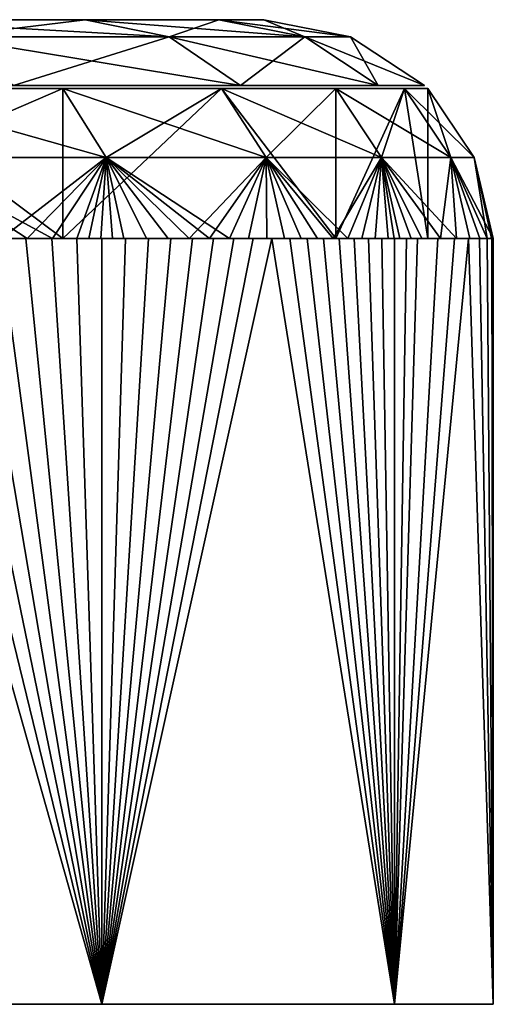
# Model space of a CAD drawing. Extents: x 0 to 200, y 18 to 95.
# Tile 370 of 491: x 197.63 to 199.8, y 17.73 to 22.23. Entities that reach past the tile are written whole.
import ezdxf

# ---------------------------------------------------------------- set-up
doc = ezdxf.new("R2010")
doc.units = 0

msp = doc.modelspace()

# ---------------------------------------------------------------- linework, layer by layer
for points in [[(189.113602, 22.227015, 41.514389), (197.933914, 22.227015, 39.801285), (196.92691, 22.227015, 36.834732)], [(189.113602, 22.227015, 41.514389), (198.545105, 22.227015, 42.873898), (197.933914, 22.227015, 39.801285)], [(189.759705, 22.227015, 44.901428), (198.545105, 22.227015, 42.873898), (189.113602, 22.227015, 41.514389)], [(189.113602, 22.227015, 50.485611), (197.933914, 22.227015, 52.198715), (189.759705, 22.227015, 47.098572)], [(196.92691, 22.227015, 55.165268), (197.933914, 22.227015, 52.198715), (189.113602, 22.227015, 50.485611)], [(189.759705, 22.227015, 44.901428), (198.75, 22.227015, 46), (198.545105, 22.227015, 42.873898)], [(189.799988, 22.227015, 46), (198.75, 22.227015, 46), (189.759705, 22.227015, 44.901428)], [(189.759705, 22.227015, 47.098572), (198.545105, 22.227015, 49.126102), (189.799988, 22.227015, 46)], [(197.933914, 22.227015, 52.198715), (198.545105, 22.227015, 49.126102), (189.759705, 22.227015, 47.098572)], [(198.545105, 22.227015, 49.126102), (198.75, 22.227015, 46), (189.799988, 22.227015, 46)], [(196.92691, 22.227015, 36.834732), (197.933914, 22.227015, 39.801285), (197.293564, 22.149126, 36.682858)], [(197.933914, 22.227015, 52.198715), (196.92691, 22.227015, 55.165268), (198.317261, 22.149126, 52.301434)], [(196.92691, 22.227015, 55.165268), (197.293564, 22.149126, 55.317142), (198.317261, 22.149126, 52.301434)], [(197.933914, 22.227015, 39.801285), (198.317261, 22.149126, 39.698566), (197.293564, 22.149126, 36.682858)], [(197.933914, 22.227015, 39.801285), (198.545105, 22.227015, 42.873898), (198.317261, 22.149126, 39.698566)], [(198.545105, 22.227015, 49.126102), (197.933914, 22.227015, 52.198715), (198.938568, 22.149126, 49.177902)], [(197.933914, 22.227015, 52.198715), (198.317261, 22.149126, 52.301434), (198.938568, 22.149126, 49.177902)], [(198.545105, 22.227015, 42.873898), (198.938568, 22.149126, 42.822098), (198.317261, 22.149126, 39.698566)], [(198.545105, 22.227015, 42.873898), (198.75, 22.227015, 46), (198.938568, 22.149126, 42.822098)], [(198.75, 22.227015, 46), (198.545105, 22.227015, 49.126102), (199.146851, 22.149126, 46)], [(198.545105, 22.227015, 49.126102), (198.938568, 22.149126, 49.177902), (199.146851, 22.149126, 46)], [(198.75, 22.227015, 46), (199.146851, 22.149126, 46), (198.938568, 22.149126, 42.822098)], [(197.293564, 22.149126, 36.682858), (198.317261, 22.149126, 39.698566), (197.60582, 21.927015, 36.553516)], [(198.317261, 22.149126, 52.301434), (197.293564, 22.149126, 55.317142), (198.643723, 21.927015, 52.388908)], [(197.293564, 22.149126, 55.317142), (197.60582, 21.927015, 55.446484), (198.643723, 21.927015, 52.388908)], [(198.317261, 22.149126, 39.698566), (198.643723, 21.927015, 39.611092), (197.60582, 21.927015, 36.553516)], [(198.317261, 22.149126, 39.698566), (198.938568, 22.149126, 42.822098), (198.643723, 21.927015, 39.611092)], [(198.938568, 22.149126, 49.177902), (198.317261, 22.149126, 52.301434), (199.273666, 21.927015, 49.222019)], [(198.317261, 22.149126, 52.301434), (198.643723, 21.927015, 52.388908), (199.273666, 21.927015, 49.222019)], [(198.938568, 22.149126, 42.822098), (199.273666, 21.927015, 42.777981), (198.643723, 21.927015, 39.611092)], [(198.938568, 22.149126, 42.822098), (199.146851, 22.149126, 46), (199.273666, 21.927015, 42.777981)], [(199.146851, 22.149126, 46), (198.938568, 22.149126, 49.177902), (199.484833, 21.927015, 46)], [(198.938568, 22.149126, 49.177902), (199.273666, 21.927015, 49.222019), (199.484833, 21.927015, 46)], [(199.146851, 22.149126, 46), (199.484833, 21.927015, 46), (199.273666, 21.927015, 42.777981)], [(198.643723, 21.927015, 39.611092), (185.258469, 21.927015, 42.929115), (197.60582, 21.927015, 36.553516)], [(199.273666, 21.927015, 42.777981), (185.258469, 21.927015, 42.929115), (198.643723, 21.927015, 39.611092)], [(185.699997, 21.927015, 46), (185.258469, 21.927015, 42.929115), (199.273666, 21.927015, 42.777981)], [(199.273666, 21.927015, 49.222019), (185.258469, 21.927015, 49.070885), (185.699997, 21.927015, 46)], [(198.643723, 21.927015, 52.388908), (197.60582, 21.927015, 55.446484), (185.258469, 21.927015, 49.070885)], [(199.273666, 21.927015, 49.222019), (198.643723, 21.927015, 52.388908), (185.258469, 21.927015, 49.070885)], [(199.484833, 21.927015, 46), (185.699997, 21.927015, 46), (199.273666, 21.927015, 42.777981)], [(199.273666, 21.927015, 49.222019), (185.699997, 21.927015, 46), (199.484833, 21.927015, 46)], [(197.832062, 21.227015, 37.077332), (196.910522, 21.911861, 34.990261), (195.800354, 21.227015, 32.997128)], [(195.800354, 21.227015, 59.002876), (196.910522, 21.911861, 57.009739), (197.832062, 21.227015, 54.922668)], [(197.832062, 21.911861, 37.077332), (196.910522, 21.911861, 34.990261), (197.832062, 21.227015, 37.077332)], [(196.910522, 21.911861, 57.009739), (197.832062, 21.911861, 54.922668), (197.832062, 21.227015, 54.922668)], [(196.910522, 21.911861, 34.990261), (197.832062, 21.911861, 37.077332), (197.100647, 21.596918, 34.895596)], [(197.832062, 21.911861, 54.922668), (196.910522, 21.911861, 57.009739), (198.030106, 21.596918, 54.99939)], [(196.910522, 21.911861, 57.009739), (197.100647, 21.596918, 57.104404), (198.030106, 21.596918, 54.99939)], [(197.832062, 21.911861, 37.077332), (198.030106, 21.596918, 37.00061), (197.100647, 21.596918, 34.895596)], [(199.079437, 21.227015, 41.461388), (198.557083, 21.911861, 39.240524), (197.832062, 21.227015, 37.077332)], [(198.557083, 21.911861, 39.240524), (197.832062, 21.911861, 37.077332), (197.832062, 21.227015, 37.077332)], [(197.832062, 21.227015, 54.922668), (198.557083, 21.911861, 52.759476), (199.079437, 21.227015, 50.538612)], [(197.832062, 21.911861, 54.922668), (198.557083, 21.911861, 52.759476), (197.832062, 21.227015, 54.922668)], [(197.832062, 21.911861, 37.077332), (198.557083, 21.911861, 39.240524), (198.030106, 21.596918, 37.00061)], [(198.557083, 21.911861, 52.759476), (197.832062, 21.911861, 54.922668), (198.761368, 21.596918, 52.817596)], [(197.832062, 21.911861, 54.922668), (198.030106, 21.596918, 54.99939), (198.761368, 21.596918, 52.817596)], [(198.557083, 21.911861, 39.240524), (198.761368, 21.596918, 39.182404), (198.030106, 21.596918, 37.00061)], [(199.079437, 21.911861, 41.461388), (198.557083, 21.911861, 39.240524), (199.079437, 21.227015, 41.461388)], [(198.557083, 21.911861, 52.759476), (199.079437, 21.911861, 50.538612), (199.079437, 21.227015, 50.538612)], [(198.557083, 21.911861, 39.240524), (199.079437, 21.911861, 41.461388), (198.761368, 21.596918, 39.182404)], [(199.079437, 21.911861, 50.538612), (198.557083, 21.911861, 52.759476), (199.288193, 21.596918, 50.577641)], [(198.557083, 21.911861, 52.759476), (198.761368, 21.596918, 52.817596), (199.288193, 21.596918, 50.577641)], [(199.079437, 21.911861, 41.461388), (199.288193, 21.596918, 41.422363), (198.761368, 21.596918, 39.182404)], [(199.5, 21.227015, 46), (199.394623, 21.911861, 43.72097), (199.079437, 21.227015, 41.461388)], [(199.394623, 21.911861, 43.72097), (199.079437, 21.911861, 41.461388), (199.079437, 21.227015, 41.461388)], [(199.079437, 21.227015, 50.538612), (199.394623, 21.911861, 48.27903), (199.5, 21.227015, 46)], [(199.079437, 21.911861, 50.538612), (199.394623, 21.911861, 48.27903), (199.079437, 21.227015, 50.538612)], [(199.079437, 21.911861, 41.461388), (199.394623, 21.911861, 43.72097), (199.288193, 21.596918, 41.422363)], [(199.394623, 21.911861, 48.27903), (199.079437, 21.911861, 50.538612), (199.60611, 21.596918, 48.298626)], [(199.079437, 21.911861, 50.538612), (199.288193, 21.596918, 50.577641), (199.60611, 21.596918, 48.298626)], [(199.394623, 21.911861, 43.72097), (199.60611, 21.596918, 43.701374), (199.288193, 21.596918, 41.422363)], [(199.5, 21.911861, 46), (199.394623, 21.911861, 43.72097), (199.5, 21.227015, 46)], [(199.394623, 21.911861, 48.27903), (199.5, 21.911861, 46), (199.5, 21.227015, 46)], [(199.394623, 21.911861, 43.72097), (199.5, 21.911861, 46), (199.60611, 21.596918, 43.701374)], [(199.5, 21.911861, 46), (199.394623, 21.911861, 48.27903), (199.712372, 21.596918, 46)], [(199.394623, 21.911861, 48.27903), (199.60611, 21.596918, 48.298626), (199.712372, 21.596918, 46)], [(199.5, 21.911861, 46), (199.712372, 21.596918, 46), (199.60611, 21.596918, 43.701374)], [(197.100647, 21.596918, 34.895596), (197.668747, 21.227015, 35.902458), (197.550598, 21.227015, 35.639004)], [(197.100647, 21.596918, 34.895596), (197.783844, 21.227015, 36.167259), (197.668747, 21.227015, 35.902458)], [(197.100647, 21.596918, 34.895596), (198.030106, 21.596918, 37.00061), (197.783844, 21.227015, 36.167259)], [(198.030106, 21.596918, 54.99939), (197.100647, 21.596918, 57.104404), (197.550598, 21.227015, 56.361)], [(198.030106, 21.596918, 54.99939), (197.550598, 21.227015, 56.361), (197.668747, 21.227015, 56.097546)], [(198.030106, 21.596918, 54.99939), (197.668747, 21.227015, 56.097546), (197.783844, 21.227015, 55.832745)], [(198.030106, 21.596918, 37.00061), (197.895874, 21.227015, 36.433369), (197.783844, 21.227015, 36.167259)], [(198.030106, 21.596918, 54.99939), (197.783844, 21.227015, 55.832745), (197.895874, 21.227015, 55.566631)], [(198.030106, 21.596918, 37.00061), (197.950745, 21.227015, 36.566906), (197.895874, 21.227015, 36.433369)], [(198.030106, 21.596918, 54.99939), (197.895874, 21.227015, 55.566631), (198.004837, 21.227015, 55.29924)], [(198.030106, 21.596918, 37.00061), (198.004837, 21.227015, 36.70076), (197.950745, 21.227015, 36.566906)], [(198.030106, 21.596918, 37.00061), (198.110687, 21.227015, 36.969387), (198.004837, 21.227015, 36.70076)], [(198.030106, 21.596918, 54.99939), (198.004837, 21.227015, 55.29924), (198.058151, 21.227015, 55.165081)], [(198.030106, 21.596918, 37.00061), (198.21344, 21.227015, 37.239223), (198.110687, 21.227015, 36.969387)], [(198.030106, 21.596918, 37.00061), (198.313065, 21.227015, 37.510227), (198.21344, 21.227015, 37.239223)], [(198.030106, 21.596918, 37.00061), (198.409546, 21.227015, 37.78236), (198.313065, 21.227015, 37.510227)], [(198.030106, 21.596918, 37.00061), (198.502884, 21.227015, 38.055592), (198.409546, 21.227015, 37.78236)], [(198.030106, 21.596918, 37.00061), (198.593063, 21.227015, 38.329884), (198.502884, 21.227015, 38.055592)], [(198.030106, 21.596918, 37.00061), (198.761368, 21.596918, 39.182404), (198.593063, 21.227015, 38.329884)], [(198.030106, 21.596918, 54.99939), (198.313065, 21.227015, 54.489773), (198.409546, 21.227015, 54.21764)], [(198.761368, 21.596918, 52.817596), (198.030106, 21.596918, 54.99939), (198.409546, 21.227015, 54.21764)], [(198.030106, 21.596918, 54.99939), (198.21344, 21.227015, 54.760777), (198.313065, 21.227015, 54.489773)], [(198.030106, 21.596918, 54.99939), (198.110687, 21.227015, 55.030613), (198.21344, 21.227015, 54.760777)], [(198.030106, 21.596918, 54.99939), (198.058151, 21.227015, 55.165081), (198.110687, 21.227015, 55.030613)], [(198.761368, 21.596918, 52.817596), (198.409546, 21.227015, 54.21764), (198.502884, 21.227015, 53.944408)], [(198.761368, 21.596918, 52.817596), (198.502884, 21.227015, 53.944408), (198.593063, 21.227015, 53.670116)], [(198.761368, 21.596918, 39.182404), (198.680054, 21.227015, 38.605198), (198.593063, 21.227015, 38.329884)], [(198.761368, 21.596918, 52.817596), (198.593063, 21.227015, 53.670116), (198.680054, 21.227015, 53.394802)], [(198.761368, 21.596918, 39.182404), (198.76387, 21.227015, 38.8815), (198.680054, 21.227015, 38.605198)], [(198.761368, 21.596918, 52.817596), (198.680054, 21.227015, 53.394802), (198.76387, 21.227015, 53.1185)], [(198.761368, 21.596918, 39.182404), (198.844482, 21.227015, 39.158752), (198.76387, 21.227015, 38.8815)], [(198.761368, 21.596918, 39.182404), (198.921906, 21.227015, 39.436916), (198.844482, 21.227015, 39.158752)], [(198.761368, 21.596918, 39.182404), (198.996094, 21.227015, 39.715954), (198.921906, 21.227015, 39.436916)], [(198.761368, 21.596918, 39.182404), (199.067062, 21.227015, 39.995831), (198.996094, 21.227015, 39.715954)], [(198.761368, 21.596918, 39.182404), (199.134781, 21.227015, 40.276508), (199.067062, 21.227015, 39.995831)], [(198.761368, 21.596918, 39.182404), (199.288193, 21.596918, 41.422363), (199.134781, 21.227015, 40.276508)], [(198.761368, 21.596918, 52.817596), (198.996094, 21.227015, 52.284046), (199.067062, 21.227015, 52.004169)], [(199.288193, 21.596918, 50.577641), (198.761368, 21.596918, 52.817596), (199.067062, 21.227015, 52.004169)], [(198.761368, 21.596918, 52.817596), (198.921906, 21.227015, 52.563087), (198.996094, 21.227015, 52.284046)], [(198.761368, 21.596918, 52.817596), (198.844482, 21.227015, 52.841248), (198.921906, 21.227015, 52.563087)], [(198.761368, 21.596918, 52.817596), (198.76387, 21.227015, 53.1185), (198.844482, 21.227015, 52.841248)], [(199.288193, 21.596918, 50.577641), (199.067062, 21.227015, 52.004169), (199.134781, 21.227015, 51.723492)], [(199.288193, 21.596918, 41.422363), (199.199265, 21.227015, 40.557949), (199.134781, 21.227015, 40.276508)], [(199.288193, 21.596918, 50.577641), (199.134781, 21.227015, 51.723492), (199.199265, 21.227015, 51.442051)], [(199.288193, 21.596918, 41.422363), (199.260498, 21.227015, 40.840118), (199.199265, 21.227015, 40.557949)], [(199.288193, 21.596918, 50.577641), (199.199265, 21.227015, 51.442051), (199.260498, 21.227015, 51.159882)], [(199.288193, 21.596918, 41.422363), (199.318451, 21.227015, 41.122974), (199.260498, 21.227015, 40.840118)], [(199.288193, 21.596918, 50.577641), (199.260498, 21.227015, 51.159882), (199.318451, 21.227015, 50.877026)], [(199.288193, 21.596918, 41.422363), (199.346207, 21.227015, 41.264648), (199.318451, 21.227015, 41.122974)], [(199.288193, 21.596918, 41.422363), (199.373154, 21.227015, 41.406483), (199.346207, 21.227015, 41.264648)], [(199.288193, 21.596918, 41.422363), (199.424561, 21.227015, 41.690601), (199.373154, 21.227015, 41.406483)], [(199.288193, 21.596918, 41.422363), (199.472702, 21.227015, 41.975296), (199.424561, 21.227015, 41.690601)], [(199.288193, 21.596918, 41.422363), (199.559067, 21.227015, 42.546257), (199.472702, 21.227015, 41.975296)], [(199.288193, 21.596918, 41.422363), (199.632248, 21.227015, 43.119061), (199.559067, 21.227015, 42.546257)], [(199.288193, 21.596918, 41.422363), (199.60611, 21.596918, 43.701374), (199.632248, 21.227015, 43.119061)], [(199.288193, 21.596918, 50.577641), (199.472702, 21.227015, 50.024704), (199.559067, 21.227015, 49.453743)], [(199.60611, 21.596918, 48.298626), (199.288193, 21.596918, 50.577641), (199.559067, 21.227015, 49.453743)], [(199.288193, 21.596918, 50.577641), (199.373154, 21.227015, 50.593517), (199.472702, 21.227015, 50.024704)], [(199.288193, 21.596918, 50.577641), (199.346207, 21.227015, 50.735352), (199.373154, 21.227015, 50.593517)], [(199.288193, 21.596918, 50.577641), (199.318451, 21.227015, 50.877026), (199.346207, 21.227015, 50.735352)], [(199.60611, 21.596918, 48.298626), (199.559067, 21.227015, 49.453743), (199.632248, 21.227015, 48.880939)], [(199.60611, 21.596918, 43.701374), (199.692169, 21.227015, 43.693401), (199.632248, 21.227015, 43.119061)], [(199.60611, 21.596918, 43.701374), (199.7388, 21.227015, 44.268974), (199.692169, 21.227015, 43.693401)], [(199.60611, 21.596918, 43.701374), (199.772125, 21.227015, 44.84547), (199.7388, 21.227015, 44.268974)], [(199.60611, 21.596918, 43.701374), (199.712372, 21.596918, 46), (199.772125, 21.227015, 44.84547)], [(199.712372, 21.596918, 46), (199.60611, 21.596918, 48.298626), (199.798798, 21.227015, 46)], [(199.60611, 21.596918, 48.298626), (199.692169, 21.227015, 48.306599), (199.798798, 21.227015, 46)], [(199.60611, 21.596918, 48.298626), (199.632248, 21.227015, 48.880939), (199.692169, 21.227015, 48.306599)], [(199.712372, 21.596918, 46), (199.79213, 21.227015, 45.422581), (199.772125, 21.227015, 44.84547)], [(199.712372, 21.596918, 46), (199.797134, 21.227015, 45.711269), (199.79213, 21.227015, 45.422581)], [(199.712372, 21.596918, 46), (199.798386, 21.227015, 45.855633), (199.797134, 21.227015, 45.711269)], [(199.712372, 21.596918, 46), (199.798798, 21.227015, 46), (199.798386, 21.227015, 45.855633)], [(183.96965, 21.227015, 40.107014), (197.832062, 21.227015, 37.077332), (195.800354, 21.227015, 32.997128)], [(183.96965, 21.227015, 40.107014), (185.258469, 21.227015, 42.929115), (197.832062, 21.227015, 37.077332)], [(185.258469, 21.227015, 42.929115), (199.079437, 21.227015, 41.461388), (197.832062, 21.227015, 37.077332)], [(185.258469, 21.227015, 42.929115), (185.699997, 21.227015, 46), (199.079437, 21.227015, 41.461388)], [(185.258469, 21.227015, 49.070885), (199.079437, 21.227015, 50.538612), (185.699997, 21.227015, 46)], [(195.800354, 21.227015, 59.002876), (197.832062, 21.227015, 54.922668), (185.258469, 21.227015, 49.070885)], [(197.832062, 21.227015, 54.922668), (199.079437, 21.227015, 50.538612), (185.258469, 21.227015, 49.070885)], [(185.699997, 21.227015, 46), (199.5, 21.227015, 46), (199.079437, 21.227015, 41.461388)], [(199.079437, 21.227015, 50.538612), (199.5, 21.227015, 46), (185.699997, 21.227015, 46)], [(197.020874, 21.227015, 34.544338), (198.009186, 17.727016, 36.708439), (195.831329, 17.727016, 32.483978)], [(197.020874, 21.227015, 57.455662), (195.831329, 17.727016, 59.516022), (198.009186, 17.727016, 55.291561)], [(197.020874, 21.227015, 34.544338), (197.155624, 21.227015, 34.80957), (198.009186, 17.727016, 36.708439)], [(197.155624, 21.227015, 57.19043), (197.020874, 21.227015, 57.455662), (198.009186, 17.727016, 55.291561)], [(197.155624, 21.227015, 34.80957), (197.287201, 21.227015, 35.076385), (198.009186, 17.727016, 36.708439)], [(197.287201, 21.227015, 56.923615), (197.155624, 21.227015, 57.19043), (198.009186, 17.727016, 55.291561)], [(197.287201, 21.227015, 35.076385), (197.415604, 21.227015, 35.344753), (198.009186, 17.727016, 36.708439)], [(197.415604, 21.227015, 56.655247), (197.287201, 21.227015, 56.923615), (198.009186, 17.727016, 55.291561)], [(197.415604, 21.227015, 35.344753), (197.540787, 21.227015, 35.614624), (198.009186, 17.727016, 36.708439)], [(197.540787, 21.227015, 56.385376), (197.415604, 21.227015, 56.655247), (198.009186, 17.727016, 55.291561)], [(197.540787, 21.227015, 35.614624), (197.662766, 21.227015, 35.885967), (198.009186, 17.727016, 36.708439)], [(197.662766, 21.227015, 56.114033), (197.540787, 21.227015, 56.385376), (198.009186, 17.727016, 55.291561)], [(197.550598, 21.227015, 35.639004), (197.662766, 21.227015, 35.885967), (197.540787, 21.227015, 35.614624)], [(197.550598, 21.227015, 56.361), (197.540787, 21.227015, 56.385376), (197.662766, 21.227015, 56.114033)], [(197.668747, 21.227015, 35.902458), (197.662766, 21.227015, 35.885967), (197.550598, 21.227015, 35.639004)], [(197.550598, 21.227015, 56.361), (197.662766, 21.227015, 56.114033), (197.668747, 21.227015, 56.097546)], [(197.662766, 21.227015, 35.885967), (197.781494, 21.227015, 36.158745), (198.009186, 17.727016, 36.708439)], [(197.781494, 21.227015, 55.841255), (197.662766, 21.227015, 56.114033), (198.009186, 17.727016, 55.291561)], [(197.668747, 21.227015, 35.902458), (197.781494, 21.227015, 36.158745), (197.662766, 21.227015, 35.885967)], [(197.668747, 21.227015, 56.097546), (197.662766, 21.227015, 56.114033), (197.781494, 21.227015, 55.841255)], [(197.783844, 21.227015, 36.167259), (197.781494, 21.227015, 36.158745), (197.668747, 21.227015, 35.902458)], [(197.668747, 21.227015, 56.097546), (197.781494, 21.227015, 55.841255), (197.783844, 21.227015, 55.832745)], [(197.781494, 21.227015, 36.158745), (197.895874, 21.227015, 36.433369), (198.009186, 17.727016, 36.708439)], [(197.895874, 21.227015, 55.566631), (197.781494, 21.227015, 55.841255), (198.009186, 17.727016, 55.291561)], [(197.783844, 21.227015, 36.167259), (197.895874, 21.227015, 36.433369), (197.781494, 21.227015, 36.158745)], [(197.783844, 21.227015, 55.832745), (197.781494, 21.227015, 55.841255), (197.895874, 21.227015, 55.566631)], [(197.895874, 21.227015, 36.433369), (198.009186, 21.227015, 36.708439), (198.009186, 17.727016, 36.708439)], [(198.009186, 21.227015, 55.291561), (197.895874, 21.227015, 55.566631), (198.009186, 17.727016, 55.291561)], [(197.950745, 21.227015, 36.566906), (198.009186, 21.227015, 36.708439), (197.895874, 21.227015, 36.433369)], [(198.004837, 21.227015, 55.29924), (197.895874, 21.227015, 55.566631), (198.009186, 21.227015, 55.291561)], [(198.004837, 21.227015, 36.70076), (198.009186, 21.227015, 36.708439), (197.950745, 21.227015, 36.566906)], [(198.110687, 21.227015, 36.969387), (198.009186, 21.227015, 36.708439), (198.004837, 21.227015, 36.70076)], [(198.004837, 21.227015, 55.29924), (198.009186, 21.227015, 55.291561), (198.058151, 21.227015, 55.165081)], [(198.009186, 21.227015, 36.708439), (198.118118, 21.227015, 36.985279), (198.009186, 17.727016, 36.708439)], [(198.118118, 21.227015, 36.985279), (198.22374, 21.227015, 37.263393), (198.009186, 17.727016, 36.708439)], [(198.22374, 21.227015, 37.263393), (198.326035, 21.227015, 37.542747), (198.009186, 17.727016, 36.708439)], [(198.326035, 21.227015, 37.542747), (198.425018, 21.227015, 37.823299), (198.009186, 17.727016, 36.708439)], [(198.425018, 21.227015, 37.823299), (198.520645, 21.227015, 38.105011), (198.009186, 17.727016, 36.708439)], [(198.520645, 21.227015, 38.105011), (198.612915, 21.227015, 38.387836), (198.009186, 17.727016, 36.708439)], [(198.612915, 21.227015, 38.387836), (198.701813, 21.227015, 38.671741), (198.009186, 17.727016, 36.708439)], [(198.701813, 21.227015, 38.671741), (198.787323, 21.227015, 38.956688), (198.009186, 17.727016, 36.708439)], [(198.787323, 21.227015, 38.956688), (199.348206, 17.727016, 41.268719), (198.009186, 17.727016, 36.708439)], [(198.787323, 21.227015, 53.043312), (198.009186, 17.727016, 55.291561), (199.348206, 17.727016, 50.731281)], [(198.787323, 21.227015, 53.043312), (198.701813, 21.227015, 53.328259), (198.009186, 17.727016, 55.291561)], [(198.701813, 21.227015, 53.328259), (198.612915, 21.227015, 53.612164), (198.009186, 17.727016, 55.291561)], [(198.612915, 21.227015, 53.612164), (198.520645, 21.227015, 53.894989), (198.009186, 17.727016, 55.291561)], [(198.520645, 21.227015, 53.894989), (198.425018, 21.227015, 54.176701), (198.009186, 17.727016, 55.291561)], [(198.425018, 21.227015, 54.176701), (198.326035, 21.227015, 54.457253), (198.009186, 17.727016, 55.291561)], [(198.326035, 21.227015, 54.457253), (198.22374, 21.227015, 54.736607), (198.009186, 17.727016, 55.291561)], [(198.22374, 21.227015, 54.736607), (198.118118, 21.227015, 55.014721), (198.009186, 17.727016, 55.291561)], [(198.118118, 21.227015, 55.014721), (198.009186, 21.227015, 55.291561), (198.009186, 17.727016, 55.291561)], [(198.110687, 21.227015, 36.969387), (198.118118, 21.227015, 36.985279), (198.009186, 21.227015, 36.708439)], [(198.058151, 21.227015, 55.165081), (198.009186, 21.227015, 55.291561), (198.118118, 21.227015, 55.014721)], [(198.110687, 21.227015, 55.030613), (198.058151, 21.227015, 55.165081), (198.118118, 21.227015, 55.014721)], [(198.21344, 21.227015, 37.239223), (198.118118, 21.227015, 36.985279), (198.110687, 21.227015, 36.969387)], [(198.110687, 21.227015, 55.030613), (198.118118, 21.227015, 55.014721), (198.21344, 21.227015, 54.760777)], [(198.21344, 21.227015, 37.239223), (198.22374, 21.227015, 37.263393), (198.118118, 21.227015, 36.985279)], [(198.21344, 21.227015, 54.760777), (198.118118, 21.227015, 55.014721), (198.22374, 21.227015, 54.736607)], [(198.313065, 21.227015, 37.510227), (198.22374, 21.227015, 37.263393), (198.21344, 21.227015, 37.239223)], [(198.21344, 21.227015, 54.760777), (198.22374, 21.227015, 54.736607), (198.313065, 21.227015, 54.489773)], [(198.313065, 21.227015, 37.510227), (198.326035, 21.227015, 37.542747), (198.22374, 21.227015, 37.263393)], [(198.313065, 21.227015, 54.489773), (198.22374, 21.227015, 54.736607), (198.326035, 21.227015, 54.457253)], [(198.409546, 21.227015, 37.78236), (198.326035, 21.227015, 37.542747), (198.313065, 21.227015, 37.510227)], [(198.313065, 21.227015, 54.489773), (198.326035, 21.227015, 54.457253), (198.409546, 21.227015, 54.21764)], [(198.409546, 21.227015, 37.78236), (198.425018, 21.227015, 37.823299), (198.326035, 21.227015, 37.542747)], [(198.409546, 21.227015, 54.21764), (198.326035, 21.227015, 54.457253), (198.425018, 21.227015, 54.176701)], [(198.502884, 21.227015, 38.055592), (198.425018, 21.227015, 37.823299), (198.409546, 21.227015, 37.78236)], [(198.409546, 21.227015, 54.21764), (198.425018, 21.227015, 54.176701), (198.502884, 21.227015, 53.944408)], [(198.502884, 21.227015, 38.055592), (198.520645, 21.227015, 38.105011), (198.425018, 21.227015, 37.823299)], [(198.502884, 21.227015, 53.944408), (198.425018, 21.227015, 54.176701), (198.520645, 21.227015, 53.894989)], [(198.593063, 21.227015, 38.329884), (198.520645, 21.227015, 38.105011), (198.502884, 21.227015, 38.055592)], [(198.502884, 21.227015, 53.944408), (198.520645, 21.227015, 53.894989), (198.593063, 21.227015, 53.670116)], [(198.593063, 21.227015, 38.329884), (198.612915, 21.227015, 38.387836), (198.520645, 21.227015, 38.105011)], [(198.593063, 21.227015, 53.670116), (198.520645, 21.227015, 53.894989), (198.612915, 21.227015, 53.612164)], [(198.680054, 21.227015, 38.605198), (198.612915, 21.227015, 38.387836), (198.593063, 21.227015, 38.329884)], [(198.593063, 21.227015, 53.670116), (198.612915, 21.227015, 53.612164), (198.680054, 21.227015, 53.394802)], [(198.680054, 21.227015, 38.605198), (198.701813, 21.227015, 38.671741), (198.612915, 21.227015, 38.387836)], [(198.680054, 21.227015, 53.394802), (198.612915, 21.227015, 53.612164), (198.701813, 21.227015, 53.328259)], [(198.76387, 21.227015, 38.8815), (198.701813, 21.227015, 38.671741), (198.680054, 21.227015, 38.605198)], [(198.680054, 21.227015, 53.394802), (198.701813, 21.227015, 53.328259), (198.76387, 21.227015, 53.1185)], [(198.76387, 21.227015, 38.8815), (198.787323, 21.227015, 38.956688), (198.701813, 21.227015, 38.671741)], [(198.76387, 21.227015, 53.1185), (198.701813, 21.227015, 53.328259), (198.787323, 21.227015, 53.043312)], [(198.844482, 21.227015, 39.158752), (198.787323, 21.227015, 38.956688), (198.76387, 21.227015, 38.8815)], [(198.76387, 21.227015, 53.1185), (198.787323, 21.227015, 53.043312), (198.844482, 21.227015, 52.841248)], [(198.787323, 21.227015, 38.956688), (198.869431, 21.227015, 39.242626), (199.348206, 17.727016, 41.268719)], [(198.869431, 21.227015, 52.757374), (198.787323, 21.227015, 53.043312), (199.348206, 17.727016, 50.731281)], [(198.844482, 21.227015, 39.158752), (198.869431, 21.227015, 39.242626), (198.787323, 21.227015, 38.956688)], [(198.844482, 21.227015, 52.841248), (198.787323, 21.227015, 53.043312), (198.869431, 21.227015, 52.757374)], [(198.921906, 21.227015, 39.436916), (198.869431, 21.227015, 39.242626), (198.844482, 21.227015, 39.158752)], [(198.844482, 21.227015, 52.841248), (198.869431, 21.227015, 52.757374), (198.921906, 21.227015, 52.563087)], [(198.869431, 21.227015, 39.242626), (198.948135, 21.227015, 39.529522), (199.348206, 17.727016, 41.268719)], [(198.948135, 21.227015, 52.470478), (198.869431, 21.227015, 52.757374), (199.348206, 17.727016, 50.731281)], [(198.921906, 21.227015, 39.436916), (198.948135, 21.227015, 39.529522), (198.869431, 21.227015, 39.242626)], [(198.921906, 21.227015, 52.563087), (198.869431, 21.227015, 52.757374), (198.948135, 21.227015, 52.470478)], [(198.996094, 21.227015, 39.715954), (198.948135, 21.227015, 39.529522), (198.921906, 21.227015, 39.436916)], [(198.921906, 21.227015, 52.563087), (198.948135, 21.227015, 52.470478), (198.996094, 21.227015, 52.284046)], [(198.948135, 21.227015, 39.529522), (199.023422, 21.227015, 39.817337), (199.348206, 17.727016, 41.268719)], [(199.023422, 21.227015, 52.182663), (198.948135, 21.227015, 52.470478), (199.348206, 17.727016, 50.731281)], [(198.996094, 21.227015, 39.715954), (199.023422, 21.227015, 39.817337), (198.948135, 21.227015, 39.529522)], [(198.996094, 21.227015, 52.284046), (198.948135, 21.227015, 52.470478), (199.023422, 21.227015, 52.182663)], [(199.067062, 21.227015, 39.995831), (199.023422, 21.227015, 39.817337), (198.996094, 21.227015, 39.715954)], [(198.996094, 21.227015, 52.284046), (199.023422, 21.227015, 52.182663), (199.067062, 21.227015, 52.004169)], [(199.023422, 21.227015, 39.817337), (199.095276, 21.227015, 40.106026), (199.348206, 17.727016, 41.268719)], [(199.095276, 21.227015, 51.893974), (199.023422, 21.227015, 52.182663), (199.348206, 17.727016, 50.731281)], [(199.067062, 21.227015, 39.995831), (199.095276, 21.227015, 40.106026), (199.023422, 21.227015, 39.817337)], [(199.067062, 21.227015, 52.004169), (199.023422, 21.227015, 52.182663), (199.095276, 21.227015, 51.893974)], [(199.134781, 21.227015, 40.276508), (199.095276, 21.227015, 40.106026), (199.067062, 21.227015, 39.995831)], [(199.067062, 21.227015, 52.004169), (199.095276, 21.227015, 51.893974), (199.134781, 21.227015, 51.723492)], [(199.095276, 21.227015, 40.106026), (199.163696, 21.227015, 40.39555), (199.348206, 17.727016, 41.268719)], [(199.163696, 21.227015, 51.60445), (199.095276, 21.227015, 51.893974), (199.348206, 17.727016, 50.731281)], [(199.134781, 21.227015, 40.276508), (199.163696, 21.227015, 40.39555), (199.095276, 21.227015, 40.106026)], [(199.134781, 21.227015, 51.723492), (199.095276, 21.227015, 51.893974), (199.163696, 21.227015, 51.60445)], [(199.199265, 21.227015, 40.557949), (199.163696, 21.227015, 40.39555), (199.134781, 21.227015, 40.276508)], [(199.134781, 21.227015, 51.723492), (199.163696, 21.227015, 51.60445), (199.199265, 21.227015, 51.442051)], [(199.163696, 21.227015, 40.39555), (199.228668, 21.227015, 40.685867), (199.348206, 17.727016, 41.268719)], [(199.228668, 21.227015, 51.314133), (199.163696, 21.227015, 51.60445), (199.348206, 17.727016, 50.731281)], [(199.199265, 21.227015, 40.557949), (199.228668, 21.227015, 40.685867), (199.163696, 21.227015, 40.39555)], [(199.199265, 21.227015, 51.442051), (199.163696, 21.227015, 51.60445), (199.228668, 21.227015, 51.314133)], [(199.260498, 21.227015, 40.840118), (199.228668, 21.227015, 40.685867), (199.199265, 21.227015, 40.557949)], [(199.199265, 21.227015, 51.442051), (199.228668, 21.227015, 51.314133), (199.260498, 21.227015, 51.159882)], [(199.228668, 21.227015, 40.685867), (199.290176, 21.227015, 40.976936), (199.348206, 17.727016, 41.268719)], [(199.290176, 21.227015, 51.023064), (199.228668, 21.227015, 51.314133), (199.348206, 17.727016, 50.731281)], [(199.260498, 21.227015, 40.840118), (199.290176, 21.227015, 40.976936), (199.228668, 21.227015, 40.685867)], [(199.260498, 21.227015, 51.159882), (199.228668, 21.227015, 51.314133), (199.290176, 21.227015, 51.023064)], [(199.318451, 21.227015, 41.122974), (199.290176, 21.227015, 40.976936), (199.260498, 21.227015, 40.840118)], [(199.260498, 21.227015, 51.159882), (199.290176, 21.227015, 51.023064), (199.318451, 21.227015, 50.877026)], [(199.290176, 21.227015, 40.976936), (199.348206, 21.227015, 41.268719), (199.348206, 17.727016, 41.268719)], [(199.348206, 21.227015, 50.731281), (199.290176, 21.227015, 51.023064), (199.348206, 17.727016, 50.731281)], [(199.318451, 21.227015, 41.122974), (199.348206, 21.227015, 41.268719), (199.290176, 21.227015, 40.976936)], [(199.318451, 21.227015, 50.877026), (199.290176, 21.227015, 51.023064), (199.348206, 21.227015, 50.731281)], [(199.346207, 21.227015, 41.264648), (199.348206, 21.227015, 41.268719), (199.318451, 21.227015, 41.122974)], [(199.346207, 21.227015, 50.735352), (199.318451, 21.227015, 50.877026), (199.348206, 21.227015, 50.731281)], [(199.373154, 21.227015, 41.406483), (199.348206, 21.227015, 41.268719), (199.346207, 21.227015, 41.264648)], [(199.346207, 21.227015, 50.735352), (199.348206, 21.227015, 50.731281), (199.373154, 21.227015, 50.593517)], [(199.348206, 21.227015, 41.268719), (199.402771, 21.227015, 41.561169), (199.348206, 17.727016, 41.268719)], [(199.402771, 21.227015, 41.561169), (199.453857, 21.227015, 41.854248), (199.348206, 17.727016, 41.268719)], [(199.453857, 21.227015, 41.854248), (199.545532, 21.227015, 42.442131), (199.348206, 17.727016, 41.268719)], [(199.545532, 21.227015, 42.442131), (199.623184, 21.227015, 43.032024), (199.348206, 17.727016, 41.268719)], [(199.623184, 21.227015, 43.032024), (199.686798, 21.227015, 43.6236), (199.348206, 17.727016, 41.268719)], [(199.686798, 21.227015, 43.6236), (199.799988, 17.727016, 46), (199.348206, 17.727016, 41.268719)], [(199.686798, 21.227015, 48.3764), (199.348206, 17.727016, 50.731281), (199.799988, 17.727016, 46)], [(199.686798, 21.227015, 48.3764), (199.623184, 21.227015, 48.967976), (199.348206, 17.727016, 50.731281)], [(199.623184, 21.227015, 48.967976), (199.545532, 21.227015, 49.557873), (199.348206, 17.727016, 50.731281)], [(199.545532, 21.227015, 49.557873), (199.453857, 21.227015, 50.145752), (199.348206, 17.727016, 50.731281)], [(199.453857, 21.227015, 50.145752), (199.402771, 21.227015, 50.438831), (199.348206, 17.727016, 50.731281)], [(199.402771, 21.227015, 50.438831), (199.348206, 21.227015, 50.731281), (199.348206, 17.727016, 50.731281)], [(199.373154, 21.227015, 41.406483), (199.402771, 21.227015, 41.561169), (199.348206, 21.227015, 41.268719)], [(199.373154, 21.227015, 50.593517), (199.348206, 21.227015, 50.731281), (199.402771, 21.227015, 50.438831)], [(199.424561, 21.227015, 41.690601), (199.402771, 21.227015, 41.561169), (199.373154, 21.227015, 41.406483)], [(199.373154, 21.227015, 50.593517), (199.402771, 21.227015, 50.438831), (199.472702, 21.227015, 50.024704)], [(199.424561, 21.227015, 41.690601), (199.453857, 21.227015, 41.854248), (199.402771, 21.227015, 41.561169)], [(199.402771, 21.227015, 50.438831), (199.453857, 21.227015, 50.145752), (199.472702, 21.227015, 50.024704)], [(199.472702, 21.227015, 41.975296), (199.453857, 21.227015, 41.854248), (199.424561, 21.227015, 41.690601)], [(199.472702, 21.227015, 41.975296), (199.545532, 21.227015, 42.442131), (199.453857, 21.227015, 41.854248)], [(199.472702, 21.227015, 50.024704), (199.453857, 21.227015, 50.145752), (199.545532, 21.227015, 49.557873)], [(199.559067, 21.227015, 42.546257), (199.545532, 21.227015, 42.442131), (199.472702, 21.227015, 41.975296)], [(199.472702, 21.227015, 50.024704), (199.545532, 21.227015, 49.557873), (199.559067, 21.227015, 49.453743)], [(199.559067, 21.227015, 42.546257), (199.623184, 21.227015, 43.032024), (199.545532, 21.227015, 42.442131)], [(199.559067, 21.227015, 49.453743), (199.545532, 21.227015, 49.557873), (199.623184, 21.227015, 48.967976)], [(199.632248, 21.227015, 43.119061), (199.623184, 21.227015, 43.032024), (199.559067, 21.227015, 42.546257)], [(199.559067, 21.227015, 49.453743), (199.623184, 21.227015, 48.967976), (199.632248, 21.227015, 48.880939)], [(199.632248, 21.227015, 43.119061), (199.686798, 21.227015, 43.6236), (199.623184, 21.227015, 43.032024)], [(199.632248, 21.227015, 48.880939), (199.623184, 21.227015, 48.967976), (199.686798, 21.227015, 48.3764)], [(199.692169, 21.227015, 43.693401), (199.686798, 21.227015, 43.6236), (199.632248, 21.227015, 43.119061)], [(199.632248, 21.227015, 48.880939), (199.686798, 21.227015, 48.3764), (199.692169, 21.227015, 48.306599)], [(199.736298, 21.227015, 47.783478), (199.686798, 21.227015, 48.3764), (199.799988, 17.727016, 46)], [(199.686798, 21.227015, 43.6236), (199.736298, 21.227015, 44.216522), (199.799988, 17.727016, 46)], [(199.692169, 21.227015, 43.693401), (199.736298, 21.227015, 44.216522), (199.686798, 21.227015, 43.6236)], [(199.692169, 21.227015, 48.306599), (199.686798, 21.227015, 48.3764), (199.736298, 21.227015, 47.783478)], [(199.7388, 21.227015, 44.268974), (199.736298, 21.227015, 44.216522), (199.692169, 21.227015, 43.693401)], [(199.692169, 21.227015, 48.306599), (199.736298, 21.227015, 47.783478), (199.798798, 21.227015, 46)], [(199.771683, 21.227015, 47.189548), (199.736298, 21.227015, 47.783478), (199.799988, 17.727016, 46)], [(199.736298, 21.227015, 44.216522), (199.771683, 21.227015, 44.810452), (199.799988, 17.727016, 46)], [(199.7388, 21.227015, 44.268974), (199.771683, 21.227015, 44.810452), (199.736298, 21.227015, 44.216522)], [(199.736298, 21.227015, 47.783478), (199.771683, 21.227015, 47.189548), (199.798798, 21.227015, 46)], [(199.772125, 21.227015, 44.84547), (199.771683, 21.227015, 44.810452), (199.7388, 21.227015, 44.268974)], [(199.771683, 21.227015, 44.810452), (199.792908, 21.227015, 45.405056), (199.799988, 17.727016, 46)], [(199.798798, 21.227015, 46), (199.771683, 21.227015, 47.189548), (199.799988, 17.727016, 46)], [(199.772125, 21.227015, 44.84547), (199.792908, 21.227015, 45.405056), (199.771683, 21.227015, 44.810452)], [(199.79213, 21.227015, 45.422581), (199.792908, 21.227015, 45.405056), (199.772125, 21.227015, 44.84547)], [(199.79213, 21.227015, 45.422581), (199.798218, 21.227015, 45.702507), (199.792908, 21.227015, 45.405056)], [(199.797134, 21.227015, 45.711269), (199.798218, 21.227015, 45.702507), (199.79213, 21.227015, 45.422581)], [(199.792908, 21.227015, 45.405056), (199.798218, 21.227015, 45.702507), (199.799988, 17.727016, 46)], [(199.797134, 21.227015, 45.711269), (199.798386, 21.227015, 45.855633), (199.798218, 21.227015, 45.702507)], [(199.798218, 21.227015, 45.702507), (199.798798, 21.227015, 46), (199.799988, 17.727016, 46)], [(199.798386, 21.227015, 45.855633), (199.798798, 21.227015, 46), (199.798218, 21.227015, 45.702507)], [(198.009186, 17.727016, 36.708439), (174.799988, 17.727016, 46), (195.831329, 17.727016, 32.483978)], [(199.348206, 17.727016, 41.268719), (174.799988, 17.727016, 46), (198.009186, 17.727016, 36.708439)], [(199.799988, 17.727016, 46), (174.799988, 17.727016, 46), (199.348206, 17.727016, 41.268719)], [(199.799988, 17.727016, 46), (199.348206, 17.727016, 50.731281), (174.799988, 17.727016, 46)], [(199.348206, 17.727016, 50.731281), (198.009186, 17.727016, 55.291561), (174.799988, 17.727016, 46)], [(198.009186, 17.727016, 55.291561), (195.831329, 17.727016, 59.516022), (174.799988, 17.727016, 46)]]:
    msp.add_3dface(points)

doc.saveas('drawing.dxf')
